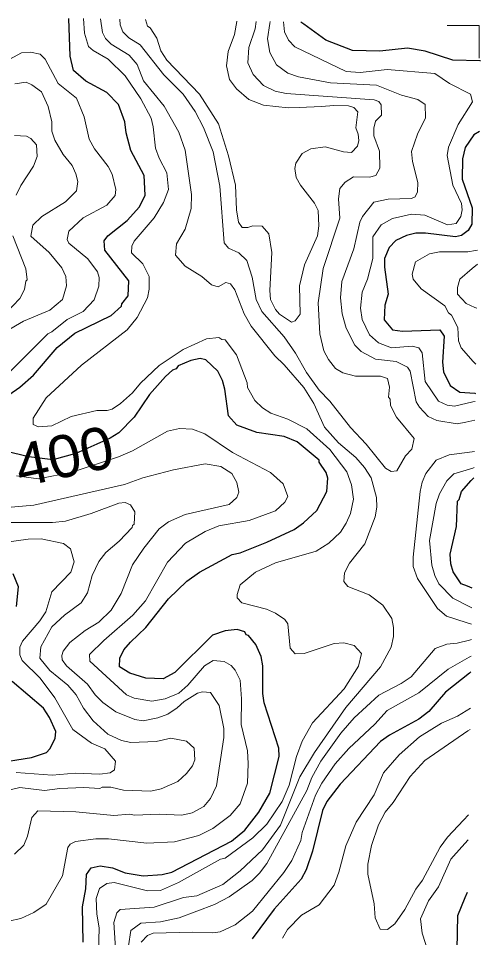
# Model space of a CAD drawing. Extents: x 673.3 to 698.5, y 6984.3 to 7012.3.
# Drawn here: x 697.585 to 698.462, y 7010.221 to 7011.963 of the extents above; entities that cross this region are included whole.
import ezdxf
from ezdxf.enums import TextEntityAlignment as Align

# ---------------------------------------------------------------- set-up
doc = ezdxf.new("R2010")
doc.units = 0
doc.header["$LTSCALE"] = 0.032
for name, color, linetype, lineweight in [('1', 7, 'Continuous', 25), ('2', 7, 'Continuous', 13), ('63', 7, 'Continuous', 13)]:
    doc.layers.add(name, color=color, linetype=linetype, lineweight=lineweight)
doc.layers.add('61', color=7, linetype='Continuous')

msp = doc.modelspace()

# ---------------------------------------------------------------- linework, layer by layer
at = {"layer": '1'}
for points in [[(697.7612, 7011.3997), (697.7807, 7011.4176), (697.7811, 7011.4217), (697.793, 7011.4371), (697.7945, 7011.4655), (697.749, 7011.5236), (697.7475, 7011.5409), (697.7545, 7011.5507), (697.7915, 7011.5797), (697.815, 7011.6057), (697.8256, 7011.628), (697.8239, 7011.6651), (697.7985, 7011.7123), (697.7892, 7011.746), (697.787, 7011.7666), (697.7749, 7011.7996), (697.7531, 7011.8222), (697.713, 7011.8436), (697.6896, 7011.8641), (697.6831, 7011.891), (697.681, 7011.9626)], [(698.4615, 7011.882), (698.4603, 7011.882), (698.4087, 7011.8834), (698.3563, 7011.9005), (698.3227, 7011.9061), (698.2705, 7011.9005), (698.2184, 7011.902), (698.1679, 7011.9215), (698.1262, 7011.9518), (698.1208, 7011.9557)], [(698.4594, 7011.7481), (698.4487, 7011.7419), (698.4321, 7011.718), (698.4274, 7011.6965), (698.4267, 7011.6577), (698.4453, 7011.604), (698.4446, 7011.5729), (698.4377, 7011.5607), (698.425, 7011.5511), (698.4139, 7011.5487), (698.3569, 7011.5559), (698.3387, 7011.5559), (698.321, 7011.5512), (698.301, 7011.5419), (698.2879, 7011.5288), (698.2792, 7011.5079), (698.2793, 7011.4913), (698.2865, 7011.4404), (698.2802, 7011.4191), (698.2785, 7011.3915), (698.2947, 7011.3728), (698.3132, 7011.3698), (698.3844, 7011.3725), (698.3924, 7011.3609), (698.3892, 7011.3111), (698.3908, 7011.2932), (698.4039, 7011.2669), (698.4218, 7011.2548), (698.4503, 7011.2523), (698.4515, 7011.2522)], [(697.5086, 7011.2088), (697.5878, 7011.2637), (697.6137, 7011.287), (697.6584, 7011.3391), (697.6923, 7011.3664), (697.7612, 7011.3997)], [(697.7083, 7010.2126), (697.7067, 7010.2795), (697.7132, 7010.3137), (697.714, 7010.341), (697.7233, 7010.3537), (697.7404, 7010.3573), (697.7639, 7010.3532), (697.7878, 7010.3442), (697.822, 7010.3385), (697.8579, 7010.3409), (697.8758, 7010.3449), (697.9891, 7010.404), (698.0143, 7010.4245), (698.041, 7010.4588), (698.0617, 7010.4949), (698.0797, 7010.5645), (698.079, 7010.5798), (698.0512, 7010.6658), (698.0488, 7010.6834), (698.0487, 7010.7362), (698.0456, 7010.7535), (698.0354, 7010.7766), (698.0213, 7010.7933), (698.017, 7010.7947), (698.0142, 7010.8003), (698.0001, 7010.805), (697.9771, 7010.8026), (697.9534, 7010.7941), (697.882, 7010.7236), (697.8598, 7010.7115), (697.8266, 7010.7126), (697.7966, 7010.7219), (697.777, 7010.7342), (697.7776, 7010.7508), (697.7854, 7010.7663), (697.7977, 7010.7812), (697.827, 7010.8089), (697.8696, 7010.8629), (697.9046, 7010.8963), (697.9285, 7010.9133), (697.9902, 7010.9468), (698.0055, 7010.9503), (698.0565, 7010.9702), (698.1077, 7010.9942), (698.126, 7011.0072), (698.1511, 7011.0304), (698.1701, 7011.0666), (698.1717, 7011.0917), (698.1684, 7011.1023), (698.1556, 7011.122), (698.1553, 7011.1259), (698.1134, 7011.1604), (698.0892, 7011.1708), (698.037, 7011.1782), (697.999, 7011.1921), (697.9837, 7011.2099), (697.9768, 7011.2601), (697.9721, 7011.2769), (697.9632, 7011.2945), (697.9404, 7011.3155), (697.9299, 7011.3181), (697.9122, 7011.3142), (697.8884, 7011.3043), (697.8842, 7011.2987), (697.8775, 7011.2959), (697.8643, 7011.2843), (697.834, 7011.25), (697.8044, 7011.2073), (697.7757, 7011.1773), (697.7589, 7011.1674), (697.7336, 7011.1561), (697.6943, 7011.1383), (697.6506, 7011.126), (697.6048, 7011.1321), (697.5148, 7011.1536)], [(698.4456, 7010.8834), (698.4366, 7010.8869), (698.4249, 7010.8914), (698.4096, 7010.9142), (698.4048, 7010.9291), (698.4039, 7010.9479), (698.4159, 7011.0001), (698.4176, 7011.048), (698.4209, 7011.0513), (698.425, 7011.0665), (698.4438, 7011.0869), (698.4489, 7011.0925)], [(697.5814, 7010.8485), (697.5853, 7010.8857), (697.5756, 7010.9101)], [(698.4431, 7010.7244), (698.4404, 7010.7223), (698.3946, 7010.686), (698.3634, 7010.6493), (698.3441, 7010.6348), (698.2885, 7010.6049), (698.2718, 7010.5925), (698.1951, 7010.5117), (698.1697, 7010.4791), (698.1617, 7010.4619), (698.143, 7010.385), (698.1309, 7010.3495), (698.1214, 7010.3322), (698.07, 7010.2749), (698.0284, 7010.2188)], [(697.5381, 7010.5511), (697.6099, 7010.5623), (697.6383, 7010.5722), (697.6448, 7010.5788), (697.6551, 7010.5983), (697.6562, 7010.6117), (697.6439, 7010.6384), (697.6326, 7010.6561), (697.5734, 7010.7063)], [(698.4168, 7010.1985), (698.4184, 7010.2632), (698.4324, 7010.297), (698.4365, 7010.307)]]:
    msp.add_lwpolyline(points, dxfattribs=at)
at = {"layer": '2'}
for points in [[(697.8546, 7010.3107), (697.8885, 7010.3259), (697.9684, 7010.3695), (697.9773, 7010.372), (698.0298, 7010.41), (698.0562, 7010.4364), (698.0853, 7010.4791), (698.0986, 7010.5101), (698.1127, 7010.5645), (698.1234, 7010.5936), (698.1425, 7010.628), (698.2027, 7010.6924), (698.2302, 7010.7357), (698.2359, 7010.7594), (698.2217, 7010.7747), (698.2021, 7010.7798), (698.1837, 7010.7782), (698.1272, 7010.7595), (698.11, 7010.7591), (698.1007, 7010.7698), (698.0959, 7010.8157), (698.0902, 7010.8238), (698.0726, 7010.8359), (698.0556, 7010.8434), (698.0087, 7010.8553), (698.0002, 7010.8647), (697.9999, 7010.8711), (698.0057, 7010.8892), (698.0346, 7010.9137), (698.0725, 7010.9309), (698.1497, 7010.9534), (698.1738, 7010.9683), (698.1957, 7010.9896), (698.2069, 7011.0065), (698.2149, 7011.0245), (698.2205, 7011.0521), (698.2166, 7011.0792), (698.2076, 7011.1038), (698.1759, 7011.1461), (698.1321, 7011.1853), (698.0963, 7011.2032), (698.0637, 7011.2146), (698.0477, 7011.2246), (698.0334, 7011.2389), (698.0195, 7011.2631), (698.0187, 7011.272), (697.9985, 7011.325), (697.977, 7011.3538), (697.971, 7011.3541), (697.9653, 7011.358), (697.9415, 7011.3557), (697.8974, 7011.3352), (697.8523, 7011.3052), (697.8165, 7011.2715), (697.8016, 7011.2535), (697.7786, 7011.2328), (697.7631, 7011.2226), (697.7537, 7011.2196), (697.7338, 7011.2196), (697.6855, 7011.2082), (697.6487, 7011.1909), (697.6232, 7011.1887), (697.6131, 7011.1931), (697.6132, 7011.2051), (697.6379, 7011.2437), (697.7048, 7011.3057), (697.7912, 7011.3726), (697.8103, 7011.3958), (697.8297, 7011.4333), (697.833, 7011.4496), (697.8329, 7011.4737), (697.8209, 7011.4979), (697.7998, 7011.5184), (697.8002, 7011.5314), (697.8045, 7011.5405), (697.8425, 7011.5845), (697.86, 7011.6141), (697.8695, 7011.6383), (697.8665, 7011.6703), (697.8519, 7011.698), (697.8451, 7011.7167), (697.841, 7011.7574), (697.8369, 7011.7737), (697.8172, 7011.81), (697.7877, 7011.8537), (697.7551, 7011.8853), (697.7268, 7011.9017), (697.7183, 7011.9094), (697.7107, 7011.9349), (697.7087, 7011.9622)], [(697.741, 7011.9617), (697.7448, 7011.936), (697.7506, 7011.9243), (697.7612, 7011.9135), (697.7951, 7011.8927), (697.8101, 7011.8752), (697.8225, 7011.844), (697.8616, 7011.796), (697.8894, 7011.7468), (697.9014, 7011.7128), (697.9135, 7011.6287), (697.9129, 7011.6023), (697.9012, 7011.5631), (697.885, 7011.5354), (697.883, 7011.5138), (697.9012, 7011.4934), (697.9331, 7011.4736), (697.9516, 7011.458), (697.9638, 7011.4542), (697.9787, 7011.4622), (697.9876, 7011.4597), (697.9954, 7011.4483), (698.0135, 7011.4026), (698.0264, 7011.3795), (698.0712, 7011.3234), (698.0892, 7011.3062), (698.1263, 7011.2634), (698.1455, 7011.2329), (698.1652, 7011.1882), (698.192, 7011.1585), (698.2246, 7011.1308), (698.2411, 7011.1119), (698.254, 7011.0924), (698.2639, 7011.0552), (698.2645, 7011.0366), (698.2614, 7011.0182), (698.2417, 7010.9671), (698.2128, 7010.9303), (698.2037, 7010.9124), (698.2019, 7010.8956), (698.2098, 7010.8863), (698.2505, 7010.8704), (698.2761, 7010.8513), (698.293, 7010.8255), (698.2964, 7010.809), (698.2964, 7010.7915), (698.2922, 7010.7717), (698.2719, 7010.7343), (698.2061, 7010.657), (698.1464, 7010.5722), (698.1189, 7010.5261), (698.082, 7010.4343), (698.0481, 7010.3876), (698.0056, 7010.348), (697.973, 7010.3219), (697.9234, 7010.3006), (697.898, 7010.2975), (697.8425, 7010.2788), (697.7783, 7010.2747), (697.7718, 7010.2684), (697.7662, 7010.2497), (697.7702, 7010.1913)], [(698.0362, 7011.957), (698.0361, 7011.9566), (698.0341, 7011.9426), (698.0219, 7011.9072), (698.0203, 7011.8785), (698.0302, 7011.8565), (698.0501, 7011.8357), (698.0719, 7011.8247), (698.093, 7011.8206), (698.2594, 7011.8085), (698.2684, 7011.8051), (698.2727, 7011.7986), (698.2734, 7011.7791), (698.2622, 7011.7677), (698.2588, 7011.7545), (698.2589, 7011.7401), (698.2695, 7011.7109), (698.2702, 7011.679), (698.2628, 7011.6652), (698.251, 7011.6619), (698.2203, 7011.6627), (698.2049, 7011.6526), (698.1946, 7011.6406), (698.1921, 7011.6209), (698.1945, 7011.5844), (698.1628, 7011.4887), (698.1538, 7011.4235), (698.1564, 7011.3651), (698.164, 7011.3331), (698.1728, 7011.3167), (698.1864, 7011.2996), (698.2003, 7011.2912), (698.224, 7011.2845), (698.2718, 7011.2847), (698.285, 7011.2801), (698.289, 7011.2638), (698.2866, 7011.2452), (698.2898, 7011.241), (698.2907, 7011.229), (698.3023, 7011.2071), (698.3353, 7011.1665), (698.331, 7011.1468), (698.319, 7011.1339), (698.3027, 7011.1057), (698.2917, 7011.104), (698.2809, 7011.1105), (698.2444, 7011.1559), (698.2145, 7011.1873), (698.1759, 7011.2373), (698.1556, 7011.2585), (698.1312, 7011.2919), (698.1106, 7011.3286), (698.0888, 7011.3595), (698.0468, 7011.4075), (698.0362, 7011.4302), (698.0283, 7011.4724), (698.018, 7011.5041), (698.0029, 7011.5187), (697.9838, 7011.5275), (697.9754, 7011.5375), (697.9673, 7011.6447), (697.9543, 7011.7097), (697.9362, 7011.7558), (697.9204, 7011.7859), (697.8974, 7011.8188), (697.8608, 7011.8556), (697.816, 7011.9124), (697.7944, 7011.926), (697.7835, 7011.9369), (697.7779, 7011.9503), (697.7772, 7011.9611)], [(697.8264, 7011.9604), (697.8301, 7011.9476), (697.8351, 7011.9444), (697.8474, 7011.9252), (697.8553, 7011.9013), (697.8669, 7011.8833), (697.9284, 7011.8188), (697.9647, 7011.7631), (697.9835, 7011.702), (697.9966, 7011.6466), (697.9986, 7011.6001), (698.0023, 7011.5766), (698.0092, 7011.5666), (698.02, 7011.5666), (698.0296, 7011.5698), (698.0476, 7011.5689), (698.0599, 7011.5546), (698.0658, 7011.5193), (698.0618, 7011.447), (698.0634, 7011.4299), (698.0727, 7011.4112), (698.0802, 7011.4024), (698.1028, 7011.3874), (698.1096, 7011.3897), (698.1195, 7011.4024), (698.118, 7011.4561), (698.1275, 7011.4959), (698.1522, 7011.5508), (698.1547, 7011.5693), (698.1536, 7011.5984), (698.1463, 7011.6124), (698.1201, 7011.6468), (698.1121, 7011.6612), (698.1091, 7011.678), (698.1113, 7011.6881), (698.1232, 7011.7068), (698.1399, 7011.7155), (698.1666, 7011.7195), (698.2016, 7011.7095), (698.2168, 7011.7085), (698.228, 7011.7208), (698.2303, 7011.7311), (698.2295, 7011.743), (698.2249, 7011.7553), (698.2287, 7011.7854), (698.2213, 7011.7937), (698.211, 7011.7971), (698.1833, 7011.7978), (698.1596, 7011.7954), (698.1177, 7011.7938), (698.0967, 7011.793), (698.0501, 7011.7983), (698.0219, 7011.809), (697.9984, 7011.8294), (697.9853, 7011.847), (697.9796, 7011.8725), (697.9827, 7011.9001), (697.9947, 7011.9321), (697.9991, 7011.9567), (697.9993, 7011.9576)], [(698.0623, 7011.9566), (698.0618, 7011.9531), (698.0577, 7011.9239), (698.0621, 7011.8979), (698.0746, 7011.8746), (698.0959, 7011.8587), (698.116, 7011.8516), (698.1768, 7011.8402), (698.2643, 7011.8359), (698.3117, 7011.8169), (698.3422, 7011.8091), (698.3564, 7011.7994), (698.3573, 7011.7745), (698.3417, 7011.7435), (698.3306, 7011.7102), (698.3322, 7011.6917), (698.3427, 7011.6518), (698.3418, 7011.634), (698.3371, 7011.6246), (698.3305, 7011.6212), (698.2861, 7011.6202), (698.2593, 7011.6143), (698.2373, 7011.5872), (698.2323, 7011.5764), (698.2214, 7011.5261), (698.1986, 7011.4642), (698.1961, 7011.4334), (698.1992, 7011.403), (698.2068, 7011.376), (698.2229, 7011.3437), (698.2349, 7011.3315), (698.2619, 7011.3169), (698.3012, 7011.3124), (698.3231, 7011.3018), (698.328, 7011.2942), (698.3392, 7011.2365), (698.3453, 7011.2259), (698.3622, 7011.2083), (698.3783, 7011.2007), (698.4171, 7011.1944), (698.4333, 7011.1979), (698.4507, 7011.2017)], [(698.088, 7011.9562), (698.0897, 7011.937), (698.097, 7011.9216), (698.1092, 7011.9086), (698.2068, 7011.8622), (698.2333, 7011.8598), (698.284, 7011.8655), (698.3744, 7011.858), (698.4028, 7011.839), (698.4423, 7011.8193), (698.4462, 7011.8048), (698.4191, 7011.7617), (698.4008, 7011.7186), (698.3982, 7011.7027), (698.4085, 7011.6466), (698.425, 7011.6118), (698.4267, 7011.6002), (698.4242, 7011.587), (698.4149, 7011.5738), (698.3985, 7011.5715), (698.3556, 7011.5899), (698.3305, 7011.5917), (698.2947, 7011.5836), (698.2727, 7011.5714), (698.2573, 7011.5488), (698.2572, 7011.508), (698.2473, 7011.4687), (698.2368, 7011.4441), (698.2336, 7011.4139), (698.2369, 7011.392), (698.2506, 7011.3634), (698.268, 7011.3478), (698.2924, 7011.3386), (698.3317, 7011.3418), (698.3443, 7011.3384), (698.3509, 7011.3289), (698.3565, 7011.2746), (698.3814, 7011.2374), (698.398, 7011.23), (698.4119, 7011.2278), (698.447, 7011.236), (698.4512, 7011.237)], [(697.5606, 7011.8812), (697.5911, 7011.8971), (697.6079, 7011.8988), (697.6263, 7011.8945), (697.6357, 7011.8851), (697.6609, 7011.8395), (697.6951, 7011.8117), (697.71, 7011.7764), (697.7193, 7011.7336), (697.7295, 7011.7153), (697.7555, 7011.6822), (697.763, 7011.6678), (697.7702, 7011.6382), (697.7685, 7011.6269), (697.7526, 7011.609), (697.708, 7011.5847), (697.6807, 7011.5598), (697.6774, 7011.5438), (697.6809, 7011.5369), (697.7169, 7011.5068), (697.7354, 7011.4823), (697.7384, 7011.4718), (697.7376, 7011.4556), (697.7288, 7011.4293), (697.7081, 7011.4076), (697.6775, 7011.3922), (697.6488, 7011.3687), (697.6411, 7011.365), (697.5682, 7011.2926)], [(697.5615, 7011.3692), (697.5951, 7011.389), (697.6446, 7011.41), (697.669, 7011.4301), (697.6765, 7011.4559), (697.6749, 7011.4734), (697.6677, 7011.4898), (697.6433, 7011.5191), (697.609, 7011.5498), (697.6123, 7011.5706), (697.6297, 7011.5873), (697.6746, 7011.615), (697.6955, 7011.6357), (697.6976, 7011.6535), (697.6944, 7011.6684), (697.6871, 7011.6838), (697.6702, 7011.7048), (697.654, 7011.7322), (697.6489, 7011.7488), (697.6488, 7011.7669), (697.6417, 7011.7956), (697.6287, 7011.8237), (697.6109, 7011.8368), (697.6, 7011.8416), (697.5787, 7011.8387)], [(697.578, 7011.7408), (697.6003, 7011.7392), (697.609, 7011.7348), (697.6194, 7011.7229), (697.6211, 7011.701), (697.6139, 7011.6825), (697.5896, 7011.6458), (697.5807, 7011.6274)], [(697.5747, 7011.5505), (697.5993, 7011.4882), (697.6017, 7011.467), (697.5993, 7011.4645), (697.5967, 7011.4487), (697.5878, 7011.4321), (697.5615, 7011.4043)], [(698.4524, 7011.3073), (698.4474, 7011.3128), (698.4243, 7011.3383), (698.4193, 7011.3516), (698.4184, 7011.3767), (698.4062, 7011.4004), (698.4006, 7011.4049), (698.3934, 7011.4181), (698.3488, 7011.4505), (698.3338, 7011.4688), (698.3314, 7011.4779), (698.3382, 7011.5017), (698.3647, 7011.5168), (698.3837, 7011.5201), (698.4374, 7011.5202), (698.4519, 7011.5227), (698.4558, 7011.5234)], [(698.4554, 7011.497), (698.4456, 7011.4887), (698.4222, 7011.4688), (698.4177, 7011.4531), (698.4177, 7011.4404), (698.4338, 7011.4226), (698.4503, 7011.4152), (698.4541, 7011.4135)], [(697.5813, 7011.0958), (697.6232, 7011.0905), (697.6874, 7011.1032), (697.7752, 7011.1319), (697.8018, 7011.1433), (697.868, 7011.1805), (697.8908, 7011.1854), (697.9152, 7011.1845), (697.9386, 7011.1754), (697.9911, 7011.14), (698.0632, 7011.1025), (698.087, 7011.0811), (698.0958, 7011.0571), (698.0902, 7011.0461), (698.0725, 7011.0296), (698.0225, 7011.0114), (697.9651, 7011.0011), (697.939, 7010.9904), (697.9021, 7010.9687), (697.8678, 7010.9327), (697.826, 7010.8591), (697.8023, 7010.8322), (697.7469, 7010.7843), (697.7198, 7010.7575)], [(698.4445, 7010.8147), (698.4341, 7010.8181), (698.3967, 7010.8304), (698.3799, 7010.8449), (698.3419, 7010.9013), (698.3338, 7010.9242), (698.3338, 7010.9421), (698.3469, 7011.0665), (698.3508, 7011.0841), (698.3579, 7011.1002), (698.3771, 7011.1259), (698.402, 7011.1357), (698.4454, 7011.1415), (698.4497, 7011.1421)], [(697.5778, 7010.379), (697.5953, 7010.3963), (697.6024, 7010.4135), (697.6105, 7010.4489), (697.6223, 7010.4614), (697.694, 7010.4597), (697.7664, 7010.4525), (697.7957, 7010.455), (697.8051, 7010.4532), (697.8523, 7010.455), (697.8953, 7010.4532), (697.9149, 7010.4573), (697.9366, 7010.4699), (697.9494, 7010.485), (697.9605, 7010.5086), (697.9746, 7010.6001), (697.9746, 7010.6173), (697.9656, 7010.6609), (697.9495, 7010.6858), (697.9343, 7010.687), (697.9249, 7010.6845), (697.8994, 7010.6686), (697.8861, 7010.6562), (697.8682, 7010.6448), (697.8494, 7010.6377), (697.8217, 7010.6317), (697.8058, 7010.6346), (697.7701, 7010.6487), (697.7453, 7010.6663), (697.7307, 7010.6809), (697.7162, 7010.7011), (697.6766, 7010.7359), (697.6684, 7010.7475), (697.6677, 7010.7557), (697.6703, 7010.764), (697.683, 7010.7805), (697.712, 7010.803), (697.7378, 7010.8191), (697.7613, 7010.8414), (697.7802, 7010.8733), (697.8016, 7010.9276), (697.8227, 7010.9588), (697.8521, 7010.9953), (697.8699, 7011.0088), (697.9012, 7011.023), (697.9847, 7011.0418), (697.9996, 7011.0549), (698.0031, 7011.0652), (697.9994, 7011.0834), (697.9901, 7011.1007), (697.9689, 7011.1137), (697.939, 7011.1186), (697.8791, 7011.1072), (697.8213, 7011.0919), (697.7866, 7011.0799), (697.6146, 7011.0403), (697.5416, 7011.034)], [(698.4492, 7011.1116), (698.4465, 7011.1108), (698.4109, 7011.1001), (698.3975, 7011.0867), (698.3837, 7011.0622), (698.3773, 7011.0438), (698.3647, 7010.9733), (698.3688, 7010.9268), (698.3745, 7010.9069), (698.3825, 7010.8917), (698.409, 7010.8644), (698.4422, 7010.8475), (698.445, 7010.8461)], [(697.5534, 7011.0078), (697.65, 7011.0079), (697.6746, 7011.0104), (697.723, 7011.0246), (697.7758, 7011.0443), (697.7879, 7011.0453), (697.7976, 7011.0413), (697.8057, 7011.028), (697.8046, 7011.0047), (697.8013, 7011.0022), (697.8011, 7010.9984), (697.7764, 7010.9725), (697.7508, 7010.951), (697.7375, 7010.9335), (697.7248, 7010.9075), (697.7165, 7010.8746), (697.7043, 7010.8557), (697.6723, 7010.832), (697.6488, 7010.8097), (697.6276, 7010.7721), (697.6261, 7010.7506), (697.6451, 7010.7274), (697.6787, 7010.6997), (697.6945, 7010.6813), (697.7085, 7010.6559), (697.7272, 7010.6316), (697.7545, 7010.6066), (697.7807, 7010.5945), (697.7986, 7010.591), (697.8464, 7010.5929), (697.8743, 7010.599), (697.9037, 7010.5932), (697.9182, 7010.5804), (697.92, 7010.5578), (697.9151, 7010.5469), (697.9039, 7010.5324), (697.8873, 7010.5172), (697.8558, 7010.5033), (697.836, 7010.4989), (697.7843, 7010.5006), (697.7604, 7010.5062), (697.744, 7010.5061), (697.7397, 7010.5039), (697.7095, 7010.5055), (697.6637, 7010.5037), (697.6347, 7010.4997), (697.5878, 7010.5054), (697.5696, 7010.5011)], [(697.7488, 7010.5786), (697.7236, 7010.5897), (697.6887, 7010.6156), (697.6545, 7010.6756), (697.6264, 7010.7127), (697.5921, 7010.7462), (697.5879, 7010.7568), (697.5879, 7010.7714), (697.5932, 7010.7825), (697.6259, 7010.8211), (697.6373, 7010.8383), (697.6486, 7010.8762), (697.6843, 7010.9138), (697.6911, 7010.9333), (697.6839, 7010.958), (697.671, 7010.9677), (697.6285, 7010.9769), (697.6035, 7010.9761), (697.5346, 7010.9664)], [(698.1966, 7010.6082), (698.2218, 7010.6378), (698.2686, 7010.6807), (698.3108, 7010.7023), (698.3296, 7010.7155), (698.3753, 7010.7692), (698.3973, 7010.7774), (698.4171, 7010.7791), (698.4405, 7010.7848), (698.4441, 7010.7857)], [(697.7198, 7010.7575), (697.7204, 7010.7449), (697.7903, 7010.6813), (697.8045, 7010.6748), (697.838, 7010.6692), (697.8637, 7010.6733), (697.8891, 7010.6842), (697.9067, 7010.6997), (697.938, 7010.7359), (697.9542, 7010.7459), (697.9751, 7010.744), (697.9885, 7010.7367), (697.9961, 7010.7281), (698.0054, 7010.7089), (698.008, 7010.6735), (698.0073, 7010.6249), (698.0193, 7010.5753), (698.021, 7010.5513), (698.0193, 7010.5138), (698.0059, 7010.4748), (697.9866, 7010.4523), (697.9541, 7010.4279), (697.9271, 7010.4147), (697.8813, 7010.4028), (697.8288, 7010.4004), (697.7559, 7010.4085), (697.7322, 7010.4084), (697.6932, 7010.4033), (697.6835, 7010.398), (697.6791, 7010.3919), (697.6691, 7010.3382), (697.6378, 7010.2844), (697.6145, 7010.2686), (697.59, 7010.2575), (697.5423, 7010.2474)], [(698.4436, 7010.7544), (698.44, 7010.7524), (698.4002, 7010.7297), (698.3446, 7010.6847), (698.2844, 7010.6513), (698.2608, 7010.6255), (698.2118, 7010.5796), (698.1857, 7010.5504), (698.1607, 7010.5141), (698.1482, 7010.491), (698.1234, 7010.4206), (698.1204, 7010.4052), (698.1038, 7010.3673), (698.0882, 7010.3446), (698.0289, 7010.2715), (697.9963, 7010.2457), (697.968, 7010.2323), (697.9536, 7010.2302), (697.915, 7010.2317), (697.8409, 7010.2294), (697.8301, 7010.225), (697.8177, 7010.2123)], [(698.442, 7010.6558), (698.4343, 7010.651), (698.4175, 7010.6406), (698.3873, 7010.6274), (698.3455, 7010.6016), (698.3073, 7010.5677), (698.2773, 7010.5334), (698.2598, 7010.4918), (698.2256, 7010.4397), (698.2059, 7010.3948), (698.1929, 7010.3453), (698.1839, 7010.3206), (698.1553, 7010.2831), (698.1222, 7010.2636), (698.0953, 7010.2367), (698.0856, 7010.2201)], [(698.4414, 7010.6157), (698.4373, 7010.6129), (698.356, 7010.5569), (698.328, 7010.5265), (698.2956, 7010.4772), (698.2808, 7010.459), (698.268, 7010.4348), (698.2548, 7010.3958), (698.2475, 7010.3606), (698.2475, 7010.3415), (698.2596, 7010.285), (698.2617, 7010.2587), (698.2712, 7010.2375), (698.2849, 7010.2367), (698.2991, 7010.247), (698.3181, 7010.2747), (698.3388, 7010.3131), (698.3514, 7010.3301), (698.3846, 7010.3928), (698.3985, 7010.4113), (698.4291, 7010.4436), (698.4388, 7010.4539)], [(697.7939, 7010.2056), (697.7985, 7010.2345), (697.8175, 7010.2488), (697.8549, 7010.2513), (697.8898, 7010.2584), (697.9569, 7010.2837), (697.9849, 7010.2985), (698.0284, 7010.3293), (698.0426, 7010.343), (698.0562, 7010.3615), (698.1318, 7010.4997), (698.1417, 7010.5244), (698.1583, 7010.5555), (698.1966, 7010.6082)], [(697.5811, 7010.5339), (697.6491, 7010.5291), (697.6926, 7010.533), (697.7393, 7010.5306), (697.7589, 7010.5335), (697.7675, 7010.5391), (697.7694, 7010.5556), (697.7488, 7010.5786)], [(698.364, 7010.1884), (698.3508, 7010.2294), (698.3477, 7010.2569), (698.3627, 7010.2907), (698.3817, 7010.3171), (698.405, 7010.3701), (698.4259, 7010.3931), (698.4381, 7010.4065)], [(697.737, 7010.1933), (697.7385, 7010.2396), (697.7339, 7010.2655), (697.7328, 7010.2951), (697.7389, 7010.3142), (697.7527, 7010.3237), (697.7666, 7010.3254), (697.8299, 7010.31), (697.8546, 7010.3107)]]:
    msp.add_lwpolyline(points, dxfattribs=at)
at = {"layer": '63'}
msp.add_lwpolyline([(698.4585, 7011.8873), (698.4585, 7011.9489), (698.3978, 7011.9489)], dxfattribs=at)

# ---------------------------------------------------------------- texts
at = {"layer": '61', "width": 1.05}
msp.add_text('400', height=0.08, rotation=12.407, dxfattribs=at).set_placement((697.6805, 7011.0943), align=Align.CENTER)

doc.saveas('drawing.dxf')
